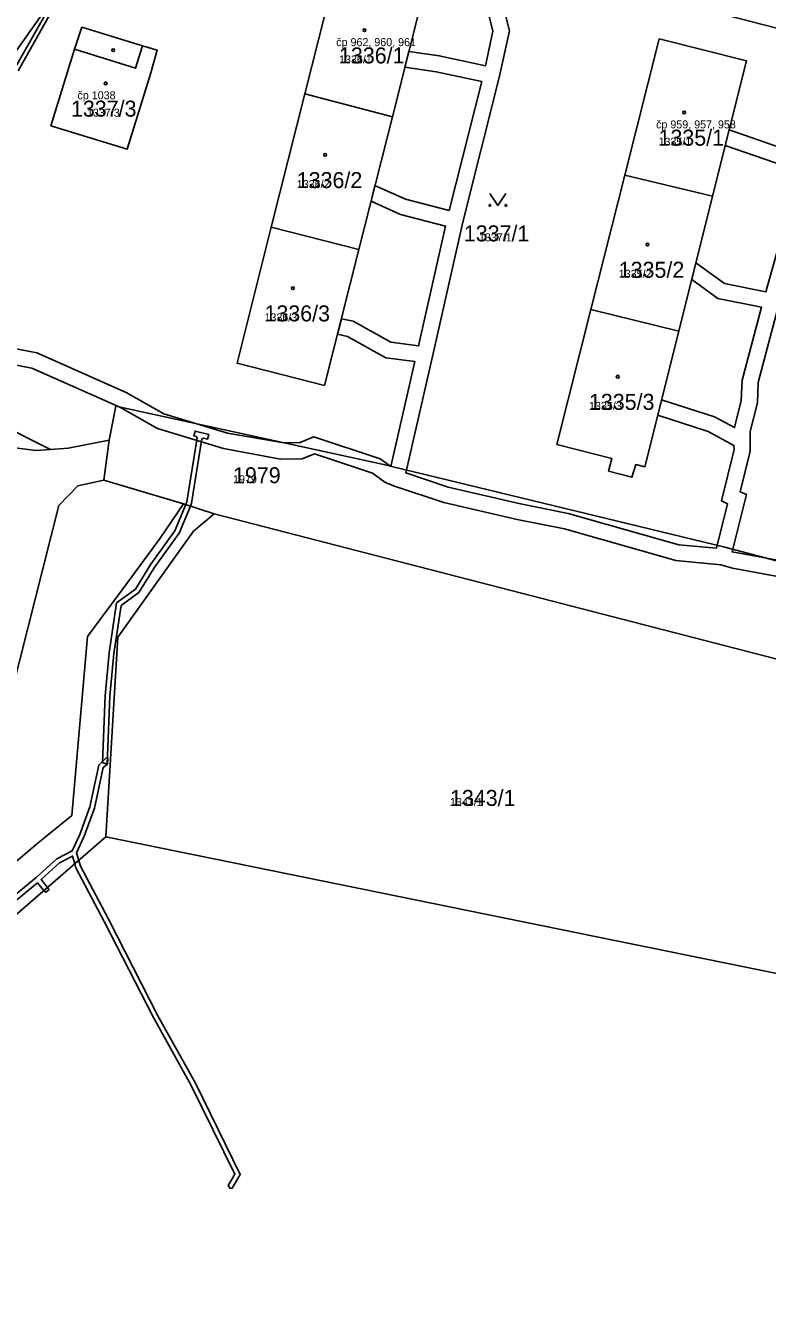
# Model space of a CAD drawing. Extents: x -763628 to -761565, y -976033 to -973833.
# Drawn here: x -762526.1 to -762433.4, y -975488.8 to -975330.2 of the extents above; entities that cross this region are included whole.
import ezdxf

# ---------------------------------------------------------------- set-up
doc = ezdxf.new("R2010")
doc.units = 0
for name, color, linetype in [('KN_cisla parcel 1000', 7, 'Continuous'), ('KN_cisla parcel 500', 7, 'Continuous'), ('KN_cisla popisna 500', 7, 'Continuous'), ('KN_hranice parcel', 7, 'Continuous'), ('KN_vecna bremena', 7, 'Continuous'), ('KN_vnitrni kresba parcel', 7, 'Continuous'), ('KN_znacky budov', 7, 'Continuous'), ('KN_znacky kultur', 7, 'Continuous')]:
    doc.layers.add(name, color=color, linetype=linetype)

msp = doc.modelspace()

# ---------------------------------------------------------------- linework, layer by layer
at = {"layer": 'KN_hranice parcel'}
for p, q in [((-762491.23, -975338.74), (-762495.43, -975355.4)), ((-762491.23, -975338.74), (-762480.31, -975341.59)), ((-762484.5, -975358.2), (-762480.31, -975341.59)), ((-762451.28, -975348.88), (-762455.52, -975365.69)), ((-762451.28, -975348.88), (-762440.31, -975351.53)), ((-762444.53, -975368.39), (-762440.31, -975351.53)), ((-762495.43, -975355.4), (-762484.5, -975358.2)), ((-762455.52, -975365.69), (-762444.53, -975368.39)), ((-762516.33, -975387.03), (-762515.69, -975382)), ((-762506.39, -975389.97), (-762516.33, -975387.03)), ((-762506.39, -975389.97), (-762509.32, -975394.26)), ((-762502.58, -975391.21), (-762506.39, -975389.97)), ((-762505.15, -975393.4), (-762502.58, -975391.21)), ((-762376.23, -975423.88), (-762502.58, -975391.21)), ((-762385.32, -975458.25), (-762516.09, -975431.59))]:
    msp.add_line(p, q, dxfattribs=at)
for points in [[(-762408.61, -975336.62), (-762440.08, -975328.52), (-762465.86, -975321.94), (-762487.26, -975316.44), (-762494.06, -975313.5), (-762501.15, -975312.79), (-762507.74, -975314), (-762517.08, -975318.9)], [(-762562.17, -975369.59), (-762540.62, -975352.16), (-762517.08, -975318.9)], [(-762480.31, -975341.59), (-762476, -975324.5), (-762486.95, -975321.74), (-762491.23, -975338.74)], [(-762520, -975333.16), (-762522.95, -975342.71), (-762513.43, -975345.65), (-762510.47, -975336.09), (-762509.68, -975333.29), (-762511.51, -975332.73), (-762519.09, -975330.41), (-762520, -975333.16)], [(-762440.31, -975351.53), (-762436.07, -975334.6), (-762446.98, -975331.87), (-762451.28, -975348.88)], [(-762495.43, -975355.4), (-762499.71, -975372.4), (-762488.79, -975375.18), (-762484.5, -975358.2)], [(-762455.52, -975365.69), (-762459.78, -975382.55), (-762452.88, -975384.3), (-762453.3, -975385.89), (-762450.39, -975386.64), (-762449.91, -975385.07), (-762448.78, -975385.34), (-762444.53, -975368.39)], [(-762551.14, -975378.85), (-762545.05, -975378.22), (-762541.07, -975375.56), (-762535.85, -975375.67), (-762529.43, -975379.98), (-762523.03, -975383.19)], [(-762515.69, -975382), (-762514.85, -975377.78), (-762481.57, -975385.03), (-762438.79, -975395.37), (-762424.63, -975399.12)], [(-762523.03, -975383.19), (-762524.85, -975383.32), (-762527.44, -975382.96), (-762543.57, -975378.71), (-762545.45, -975379.13), (-762546.39, -975379.94), (-762547, -975379.75), (-762549.56, -975379.19), (-762551.14, -975378.85)], [(-762515.69, -975382), (-762520.79, -975383.03), (-762523.03, -975383.19)], [(-762548.34, -975387.83), (-762553.74, -975409), (-762556.54, -975419.92), (-762545.03, -975422.85), (-762544.62, -975421.24), (-762530.76, -975424.78), (-762521.98, -975390.19), (-762519.58, -975387.73), (-762516.33, -975387.03)], [(-762516.09, -975431.59), (-762514.58, -975406.62), (-762505.15, -975393.4)], [(-762509.32, -975394.26), (-762513.48, -975399.93), (-762518.39, -975406.55), (-762520.35, -975428.94), (-762524.53, -975432.34), (-762546.66, -975451.09), (-762557.33, -975461.8), (-762571.84, -975476.51)], [(-762603.69, -975537.75), (-762594.67, -975537.59), (-762591.58, -975530.91), (-762581.53, -975503.27), (-762579.12, -975497.53), (-762569.14, -975481.75), (-762541.97, -975454.01), (-762516.09, -975431.59)]]:
    msp.add_lwpolyline(points, dxfattribs=at)
at = {"layer": 'KN_vecna bremena'}
for points in [[(-762429.36, -975348.18), (-762433.66, -975363.48), (-762438.82, -975362.43), (-762442.39, -975359.86), (-762442.92, -975361.95), (-762439.64, -975364.31), (-762434.19, -975365.41), (-762436.63, -975374.51), (-762436.72, -975377.06), (-762437.56, -975380.44), (-762440.07, -975379.09), (-762446.68, -975376.96), (-762447.17, -975378.91), (-762440.85, -975380.93), (-762437.64, -975382.67), (-762437.62, -975383.18), (-762439.21, -975389.61), (-762438.43, -975389.96), (-762439.83, -975395.53), (-762444.53, -975395.08), (-762458.33, -975391.17), (-762464.32, -975389.96), (-762473.34, -975387.9), (-762478.62, -975386.11), (-762475.29, -975371.57), (-762471.51, -975354.75), (-762466.96, -975336.67), (-762465.69, -975330.87), (-762466.96, -975325.68)], [(-762468.74, -975326.82), (-762467.75, -975330.89), (-762468.69, -975335.25), (-762474.47, -975334), (-762478.26, -975333.45), (-762478.75, -975335.4), (-762474.83, -975335.96), (-762469.15, -975337.2), (-762473.2, -975353.3), (-762478.65, -975351.91)], [(-762523.52, -975328.56), (-762527.38, -975335.4)], [(-762527.06, -975335.86), (-762523.1, -975328.82)], [(-762430.84, -975345.82), (-762438.23, -975343.24), (-762438.72, -975345.19), (-762431.38, -975347.74)], [(-762478.65, -975351.91), (-762482.48, -975350.18), (-762482.97, -975352.15), (-762479.31, -975353.81), (-762473.67, -975355.25), (-762477.04, -975370.24), (-762480.49, -975369.77), (-762485.21, -975367.15), (-762486.68, -975366.84), (-762487.17, -975368.78), (-762485.91, -975369.05), (-762481.13, -975371.71), (-762477.49, -975372.2), (-762480.49, -975385.29), (-762481.84, -975384.34), (-762490.1, -975381.59), (-762491.97, -975382.36), (-762494.11, -975382.3), (-762500.91, -975381.13), (-762508.84, -975378.71), (-762513.55, -975376.04), (-762524.73, -975371.09), (-762543.33, -975367.5)], [(-762427.91, -975397.82), (-762437.88, -975395.99), (-762436.09, -975388.82), (-762436.87, -975388.47), (-762435.62, -975383.4), (-762435.62, -975380.95), (-762434.72, -975377.34), (-762434.63, -975374.81), (-762431.99, -975364.9)], [(-762543.43, -975369.52), (-762525.33, -975373.01), (-762514.33, -975377.89), (-762509.64, -975380.55), (-762501.39, -975383.07), (-762494.3, -975384.39), (-762491.57, -975384.36), (-762490.02, -975383.73), (-762482.78, -975386.14), (-762481.25, -975387.26), (-762480.15, -975387.71), (-762473.88, -975389.82), (-762464.74, -975391.92), (-762458.81, -975393.11), (-762444.91, -975397.06), (-762439.26, -975397.6), (-762437.81, -975398.03), (-762428.35, -975399.78), (-762425.06, -975400.85), (-762318.38, -975428.27), (-762259.04, -975443.52)], [(-762515.83, -975421.74), (-762516.07, -975421.73), (-762516.98, -975422.62), (-762518.08, -975427.86), (-762519.35, -975431.28), (-762520.3, -975433.35), (-762522.23, -975434.35), (-762524.79, -975436.67), (-762532.58, -975443.08)], [(-762532.2, -975443.54), (-762524.64, -975437.32), (-762523.84, -975438.3), (-762523.77, -975438.39), (-762523.58, -975438.52), (-762523.21, -975438.22), (-762523.3, -975438.01), (-762523.38, -975437.91), (-762524.18, -975436.94), (-762521.89, -975434.85), (-762520.26, -975434), (-762519.98, -975434.96), (-762519.84, -975435.47), (-762516.29, -975442.17), (-762510.12, -975454.24), (-762505.44, -975462.67), (-762499.99, -975473.77), (-762500.81, -975475.18), (-762500.58, -975475.53), (-762500.3, -975475.52), (-762499.31, -975473.79), (-762504.9, -975462.39), (-762509.59, -975453.96), (-762515.75, -975441.89), (-762519.28, -975435.25), (-762519.48, -975434.53), (-762519.75, -975433.59), (-762518.79, -975431.51), (-762517.5, -975428.02), (-762516.42, -975422.92), (-762515.87, -975422.49), (-762515.83, -975421.74)]]:
    msp.add_lwpolyline(points, dxfattribs=at)
msp.add_lwpolyline([(-762515.68, -975408.59), (-762516.2, -975413.96), (-762516.53, -975422.29), (-762515.94, -975422.52), (-762515.6, -975414), (-762515.08, -975408.67), (-762514.19, -975402.69), (-762511.96, -975401.04), (-762509.98, -975397.84), (-762506.95, -975393.65), (-762505.54, -975390.25), (-762505.39, -975389.87), (-762504.09, -975381.85), (-762503.89, -975381.77), (-762503.38, -975381.9), (-762503.22, -975381.32), (-762504.93, -975380.88), (-762505.11, -975381.46), (-762504.82, -975381.55), (-762504.68, -975381.72), (-762505.97, -975389.71), (-762506.12, -975390.06), (-762507.47, -975393.35), (-762510.48, -975397.5), (-762512.4, -975400.62), (-762514.75, -975402.35)], close=True, dxfattribs=at)
at = {"layer": 'KN_vnitrni kresba parcel'}
msp.add_lwpolyline([(-762520, -975333.16), (-762512.39, -975335.54), (-762511.51, -975332.73)], dxfattribs=at)
at = {"layer": 'KN_znacky budov'}
for centre in [(-762483.8, -975330.78), (-762515.17, -975333.28), (-762516.12, -975337.42), (-762443.85, -975341.06), (-762488.71, -975346.36), (-762448.45, -975357.57), (-762492.73, -975363.02), (-762452.16, -975374.08)]:
    msp.add_circle(centre, 0.175, dxfattribs=at)
at = {"layer": 'KN_znacky kultur'}
msp.add_lwpolyline([(-762468.13, -975351.18), (-762467.13, -975352.68), (-762466.13, -975351.18)], dxfattribs=at)
for centre in [(-762468.13, -975352.68), (-762466.13, -975352.68)]:
    msp.add_circle(centre, 0.1, dxfattribs=at)

# ---------------------------------------------------------------- texts
at = {"layer": 'KN_cisla parcel 1000'}
for s, p in [('1336/1', (-762486.97, -975334.93)), ('1337/3', (-762520.45, -975341.58)), ('1335/1', (-762447.06, -975345.21)), ('1336/2', (-762492.25, -975350.51)), ('1337/1', (-762471.38, -975357.17)), ('1335/2', (-762452.03, -975361.72)), ('1336/3', (-762496.28, -975367.17)), ('1335/3', (-762455.75, -975378.23)), ('1979', (-762500.21, -975387.4)), ('1343/1', (-762473.11, -975427.73))]:
    msp.add_text(s, height=2, dxfattribs=at).set_placement(p)
at = {"layer": 'KN_cisla parcel 500'}
for s, p in [('1336/1', (-762486.97, -975334.93)), ('1337/3', (-762518.46, -975341.58)), ('1335/1', (-762447.06, -975345.21)), ('1336/2', (-762492.25, -975350.51)), ('1337/1', (-762469.5, -975357.17)), ('1335/2', (-762452.03, -975361.72)), ('1336/3', (-762496.28, -975367.17)), ('1335/3', (-762455.75, -975378.23)), ('1979', (-762500.21, -975387.4)), ('1343/1', (-762473.11, -975427.73))]:
    msp.add_text(s, height=1, dxfattribs=at).set_placement(p)
at = {"layer": 'KN_cisla popisna 500'}
for s, p in [('čp 962, 960, 961', (-762487.32, -975332.77)), ('čp 1038', (-762519.64, -975339.41)), ('čp 959, 957, 958', (-762447.37, -975343.05))]:
    msp.add_text(s, height=1, dxfattribs=at).set_placement(p)

doc.saveas('drawing.dxf')
